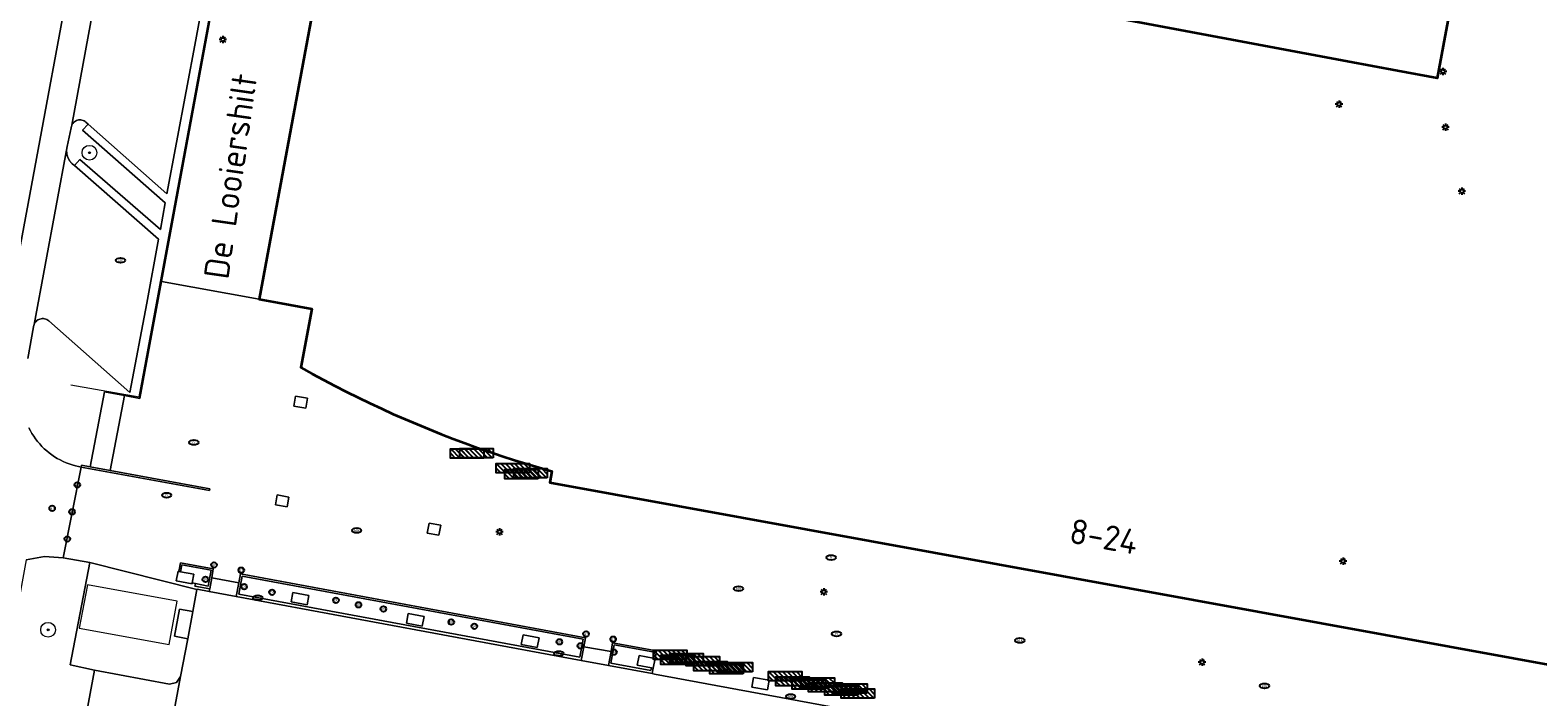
# Model space of a CAD drawing. Header units: metres. Extents: x 152610 to 160096, y 456114 to 462495.
# Tile 367 of 656: x 157664 to 157745, y 460088 to 460124. Entities that reach past the tile are written whole.
import ezdxf
from ezdxf.enums import TextEntityAlignment as Align

# ---------------------------------------------------------------- set-up
doc = ezdxf.new("R2010")
doc.units = ezdxf.units.M
doc.header["$LTSCALE"] = 0.5
doc.layers.get('0').update_dxf_attribs({"linetype": 'CONTINUOUS'})
for name, color, linetype, lineweight in [('B-PV-GR-BEPLANTING_CULTUUR_BODEMBEDEKKER-GV', 251, 'CONTINUOUS', 18), ('B-PV-GR-BOOM-S', 251, 'CONTINUOUS', 25), ('B-PV-GR-HAAG-GV', 251, 'CONTINUOUS', 13), ('B-PV-IE-MEUBILAIR-S', 251, 'CONTINUOUS', 25), ('B-PV-IE-MEUBILAIR_WEGMEUBILAIR-S', 251, 'CONTINUOUS', 25), ('B-PV-IE-TERREINAFSCHEIDING_KUNSTMATIG_HEKWERK-G', 251, 'IE-TERREINAFSCHEIDING_KUNSTMATIG-SO', 18), ('B-PV-IE-TERREINAFSCHEIDING_KUNSTMATIG_MUUR-G', 251, 'IE-TERREINAFSCHEIDING_KUNSTMATIG-SO', 18), ('B-PV-IE-TERREINAFSCHEIDING_KUNSTMATIG_MUUR-GV', 251, 'CONTINUOUS', 18), ('B-PV-OG-BEBOUWING-GV', 6, 'CONTINUOUS', 35), ('B-PV-OG-BEBOUWING-T18', 1, 'CONTINUOUS', 18), ('B-PV-OG-BEBOUWING_OVERBOUWING-GV', 251, 'CONTINUOUS', 18), ('B-PV-OG-TOPOGRAFIE-T18', 1, 'CONTINUOUS', 18), ('B-PV-VH-GESLOTENVERHARDING_BETON-GV', 251, 'CONTINUOUS', 18), ('B-PV-VH-ONVERHARD-GV', 251, 'CONTINUOUS', 18), ('B-PV-VH-OPENVERHARDING_BETONELEMENT-GV', 251, 'CONTINUOUS', 18), ('B-PV-VH-OPENVERHARDING_BETONSTRAATSTEEN-GV', 251, 'CONTINUOUS', 18), ('B-PV-VH-OPENVERHARDING_TEGEL-GV', 251, 'CONTINUOUS', 18)]:
    doc.layers.add(name, color=color, linetype=linetype, lineweight=lineweight)
doc.styles.add('NLCS-ISO', font='NLCS-ISO.ttf')
doc.styles.add('NLCS-ISO-M750-T18', font='NLCS-ISO.ttf', dxfattribs={"height": 1.35})
doc.linetypes.add('IE-TERREINAFSCHEIDING_KUNSTMATIG-SO', pattern='A,4,[82,NLCS.SHX,S=0.75,R=90,X=0,Y=0],4,-2', length=10)

# ---------------------------------------------------------------- blocks, each defined once
blk = doc.blocks.new('SIE-MEUBILAIR_PAAL_LICHTMAST-SO')
for points in [[(-0.62, 0), (-1, 0)], [(-0.71, 0.71), (-0.44, 0.44)], [(0, 1), (0, 0.62)], [(0.44, 0.44), (0.71, 0.71)], [(1, 0), (0.62, 0)], [(-0.71, -0.71), (-0.44, -0.44)], [(0, -0.62), (0, -1)], [(0.44, -0.44), (0.71, -0.71)]]:
    blk.add_lwpolyline(points)
blk.add_circle((0, 0), 0.5)
blk = doc.blocks.new('SIE-MEUBILAIR_PAAL_AFSLUITPAAL-SO')
blk.add_circle((0, 0), 0.75)
at = {"style": 'NLCS-ISO'}
blk.add_text('af', height=0.75, dxfattribs=at).set_placement((0, 0.05), align=Align.MIDDLE_CENTER)
blk = doc.blocks.new('SIE-MEUBILAIR_PAAL_POLLER-SO')
blk.add_circle((0, 0), 0.75)
at = {"style": 'NLCS-ISO'}
blk.add_text('pl', height=0.75, dxfattribs=at).set_placement((0, 0.13), align=Align.MIDDLE_CENTER)
blk = doc.blocks.new('SIE-MEUBILAIR_PUT_RIOOLPUT-SO')
blk.add_ellipse((0, 0), major_axis=(1.25, 0), ratio=0.54)
at = {"style": 'NLCS-ISO'}
blk.add_text('ri', height=0.75, dxfattribs=at).set_placement((-0.04, 0.07), align=Align.MIDDLE_CENTER)
blk = doc.blocks.new('SIE-MEUBILAIR_PUT_DRAINAGEPUT-SO')
blk.add_ellipse((0, 0), major_axis=(1.25, 0), ratio=0.54)
at = {"style": 'NLCS-ISO'}
blk.add_text('dr', height=0.75, dxfattribs=at).set_placement((0.03, 0), align=Align.MIDDLE_CENTER)
blk = doc.blocks.new('SIE-MEUBILAIR_PUT_KOLK-SO')
blk.add_ellipse((0, 0), major_axis=(1.25, 0), ratio=0.54)
at = {"style": 'NLCS-ISO'}
blk.add_text('klk', height=0.75, dxfattribs=at).set_placement((0.03, 0), align=Align.MIDDLE_CENTER)
blk = doc.blocks.new('SIE-WEG_FIETSREK-SO')
for p, q in [((-4.5, 1.25), (-2, -1.25)), ((-4.5, 0), (-3.25, -1.25)), ((-3.25, 1.25), (-0.75, -1.25)), ((-2, 1.25), (0.5, -1.25)), ((-0.75, 1.25), (1.75, -1.25)), ((0.5, 1.25), (3, -1.25)), ((1.76, 1.25), (4.26, -1.25)), ((3.01, 1.25), (4.5, -0.24)), ((4.26, 1.25), (4.5, 1.01))]:
    blk.add_line(p, q)
at = {"flags": 128}
blk.add_lwpolyline([(4.51, -1.25), (-4.51, -1.25), (-4.51, 1.25), (4.51, 1.25), (4.51, -1.25)], close=True, dxfattribs=at)
blk = doc.blocks.new('SGR-BOOM_GBKN-SO')
at = {"linetype": 'ByBlock', "lineweight": 18}
h = blk.add_hatch(color=0, dxfattribs=at)
h.dxf.hatch_style = 1
edge = h.paths.add_edge_path()
edge.add_arc((0, 0), 0.25, 0, 360)
at = {"color": 0, "linetype": 'ByBlock', "lineweight": 18}
for radius in [2, 0.25]:
    blk.add_circle((0, 0), radius, dxfattribs=at)
at = {"color": 0, "linetype": 'ByBlock', "lineweight": 18, "style": 'NLCS-ISO'}
blk.add_attdef('SOORT', (2.5, 0), '', height=1.5, dxfattribs=at)

msp = doc.modelspace()

# ---------------------------------------------------------------- linework, layer by layer
at = {"layer": 'B-PV-GR-BEPLANTING_CULTUUR_BODEMBEDEKKER-GV', "flags": 128}
msp.add_lwpolyline([(157666.279, 460118.892), (157666.217, 460118.894), (157666.155, 460118.889), (157666.095, 460118.876), (157666.037, 460118.856), (157665.982, 460118.827), (157665.931, 460118.792), (157665.885, 460118.751), (157665.845, 460118.704), (157665.811, 460118.653), (157665.784, 460118.597), (157665.764, 460118.538), (157665.753, 460118.478), (157665.751, 460118.462), (157665.538, 460117.461), (157665.508, 460117.227), (157665.508, 460117.21), (157665.509, 460117.193), (157665.509, 460117.176), (157665.51, 460117.159), (157665.512, 460117.142), (157665.513, 460117.126), (157665.515, 460117.109), (157665.517, 460117.092), (157665.52, 460117.075), (157665.522, 460117.059), (157665.525, 460117.042), (157665.529, 460117.025), (157665.532, 460117.009), (157665.536, 460116.993), (157665.54, 460116.976), (157665.545, 460116.96), (157665.547, 460116.952), (157665.549, 460116.944), (157665.554, 460116.928), (157665.56, 460116.911), (157665.565, 460116.896), (157665.571, 460116.88), (157665.578, 460116.864), (157665.584, 460116.848), (157665.591, 460116.833), (157665.598, 460116.817), (157665.605, 460116.802), (157665.612, 460116.787), (157665.62, 460116.772), (157665.628, 460116.757), (157665.636, 460116.742), (157665.645, 460116.728), (157665.654, 460116.713), (157665.663, 460116.699), (157665.672, 460116.685), (157665.682, 460116.671), (157665.691, 460116.657), (157665.701, 460116.644), (157665.712, 460116.63), (157665.722, 460116.617), (157665.733, 460116.604), (157665.744, 460116.591), (157665.755, 460116.578), (157665.766, 460116.566), (157665.778, 460116.554), (157665.79, 460116.541), (157665.802, 460116.53), (157665.814, 460116.518), (157665.927, 460116.419), (157666.223, 460116.758), (157670.593, 460112.967), (157670.846, 460114.41), (157666.369, 460118.327), (157666.667, 460118.664), (157666.554, 460118.764), (157666.506, 460118.804), (157666.454, 460118.836), (157666.398, 460118.862), (157666.339, 460118.881)], close=True, dxfattribs=at)
msp.add_lwpolyline([(157663.771, 460071.666), (157667.019, 460089.133), (157665.703, 460089.422), (157666.769, 460094.959), (157665.313, 460095.207), (157664.31, 460095.283), (157663.321, 460095.101), (157660.402, 460079.105)], dxfattribs=at)
at = {"layer": 'B-PV-GR-HAAG-GV', "flags": 128}
for points in [[(157672.476, 460093.826), (157673.168, 460093.689), (157673.323, 460094.545), (157671.738, 460094.832), (157671.672, 460094.466), (157672.392, 460094.333), (157672.304, 460093.857)], [(157674.997, 460094.231), (157674.82, 460093.247), (157693.279, 460089.836), (157693.454, 460090.81)], [(157677.751, 460093.348), (157678.614, 460093.186), (157678.517, 460092.665), (157677.654, 460092.827)], [(157683.983, 460092.197), (157684.842, 460092.038), (157684.746, 460091.517), (157683.887, 460091.676)], [(157690.201, 460091.05), (157691.064, 460090.887), (157690.966, 460090.367), (157690.103, 460090.53)], [(157697.141, 460089.259), (157696.379, 460089.407), (157696.473, 460089.928), (157697.243, 460089.788), (157697.305, 460090.111), (157695.121, 460090.506), (157694.943, 460089.524), (157697.115, 460089.119)]]:
    msp.add_lwpolyline(points, close=True, dxfattribs=at)
at = {"layer": 'B-PV-IE-TERREINAFSCHEIDING_KUNSTMATIG_HEKWERK-G', "flags": 128}
msp.add_lwpolyline([(157665.741, 460104.569), (157669.442, 460103.914), (157674.796, 460132.861), (157671.651, 460135.627)], dxfattribs=at)
at = {"layer": 'B-PV-IE-TERREINAFSCHEIDING_KUNSTMATIG_MUUR-G', "flags": 128}
msp.add_lwpolyline([(157665.741, 460104.569), (157669.442, 460103.914), (157674.796, 460132.861), (157671.651, 460135.627)], dxfattribs=at)
at = {"layer": 'B-PV-IE-TERREINAFSCHEIDING_KUNSTMATIG_MUUR-GV', "flags": 128}
for points in [[(157678.538, 460103.841), (157677.897, 460103.952), (157677.805, 460103.42), (157678.446, 460103.309)], [(157666.776, 460100.136), (157666.314, 460100.221), (157666.296, 460100.122), (157673.233, 460098.851), (157673.251, 460098.95), (157667.858, 460099.938)], [(157677.535, 460098.499), (157676.895, 460098.613), (157676.8, 460098.078), (157677.44, 460097.964)], [(157685.75, 460096.976), (157685.123, 460097.094), (157685.021, 460096.554), (157685.648, 460096.436)], [(157671.534, 460094.492), (157671.438, 460093.971), (157672.296, 460093.812), (157672.304, 460093.857), (157672.392, 460094.333), (157671.672, 460094.466), (157671.58, 460094.484)], [(157678.614, 460093.186), (157677.751, 460093.348), (157677.654, 460092.827), (157678.517, 460092.665)], [(157684.842, 460092.038), (157683.983, 460092.197), (157683.887, 460091.676), (157684.746, 460091.517)], [(157691.064, 460090.887), (157690.201, 460091.05), (157690.103, 460090.53), (157690.966, 460090.367)], [(157697.341, 460089.771), (157697.243, 460089.788), (157696.473, 460089.928), (157696.379, 460089.407), (157697.141, 460089.259), (157697.233, 460089.241)], [(157703.517, 460088.592), (157702.663, 460088.745), (157702.569, 460088.223), (157703.423, 460088.07)]]:
    msp.add_lwpolyline(points, close=True, dxfattribs=at)
at = {"layer": 'B-PV-OG-BEBOUWING-GV', "flags": 128}
for points in [[(157744.63, 460147.75), (157739.977, 460122.899), (157739.649, 460121.146), (157737.496, 460121.549), (157734.805, 460122.053), (157721.224, 460124.596)], [(157681.941, 460141.662), (157675.925, 460109.206), (157676.908, 460109.024), (157678.777, 460108.677), (157678.171, 460105.508), (157678.784, 460105.168), (157679.401, 460104.836), (157680.022, 460104.51), (157680.647, 460104.192), (157681.275, 460103.88), (157681.906, 460103.576), (157682.541, 460103.279), (157683.18, 460102.989), (157683.821, 460102.707), (157684.466, 460102.432), (157685.114, 460102.164), (157685.765, 460101.904), (157686.419, 460101.651), (157687.076, 460101.406), (157687.735, 460101.168), (157688.397, 460100.938), (157689.062, 460100.715), (157689.729, 460100.5), (157690.399, 460100.292), (157691.071, 460100.092), (157691.745, 460099.9), (157691.76, 460099.896), (157691.649, 460099.286), (157750.695, 460088.534)]]:
    msp.add_lwpolyline(points, dxfattribs=at)
at = {"layer": 'B-PV-OG-BEBOUWING_OVERBOUWING-GV', "flags": 128}
msp.add_lwpolyline([(157671.497, 460092.863), (157666.637, 460093.753), (157666.194, 460091.41), (157671.054, 460090.52)], close=True, dxfattribs=at)
at = {"layer": 'B-PV-VH-GESLOTENVERHARDING_BETON-GV', "flags": 128}
for points in [[(157672.451, 460093.688), (157673.249, 460093.543), (157673.356, 460094.133), (157673.444, 460094.619), (157671.665, 460094.953), (157671.58, 460094.484), (157671.672, 460094.466), (157671.738, 460094.832), (157673.323, 460094.545), (157673.168, 460093.689), (157672.476, 460093.826)], [(157693.344, 460089.663), (157693.479, 460090.41), (157693.578, 460090.893), (157674.913, 460094.353), (157674.823, 460093.856), (157674.689, 460093.118)], [(157674.82, 460093.247), (157674.997, 460094.231), (157693.454, 460090.81), (157693.279, 460089.836)], [(157697.341, 460089.771), (157697.416, 460090.187), (157695.045, 460090.616), (157694.96, 460090.142), (157694.824, 460089.389), (157697.175, 460088.953), (157697.233, 460089.241), (157697.141, 460089.259), (157697.115, 460089.119), (157694.943, 460089.524), (157695.121, 460090.506), (157697.305, 460090.111), (157697.243, 460089.788)]]:
    msp.add_lwpolyline(points, close=True, dxfattribs=at)
at = {"layer": 'B-PV-VH-ONVERHARD-GV', "flags": 128}
for points in [[(157672.476, 460093.826), (157673.168, 460093.689), (157673.323, 460094.545), (157671.738, 460094.832), (157671.672, 460094.466), (157672.392, 460094.333), (157672.304, 460093.857)], [(157674.997, 460094.231), (157674.82, 460093.247), (157693.279, 460089.836), (157693.454, 460090.81)], [(157677.751, 460093.348), (157678.614, 460093.186), (157678.517, 460092.665), (157677.654, 460092.827)], [(157683.983, 460092.197), (157684.842, 460092.038), (157684.746, 460091.517), (157683.887, 460091.676)], [(157690.201, 460091.05), (157691.064, 460090.887), (157690.966, 460090.367), (157690.103, 460090.53)], [(157697.141, 460089.259), (157696.379, 460089.407), (157696.473, 460089.928), (157697.243, 460089.788), (157697.305, 460090.111), (157695.121, 460090.506), (157694.943, 460089.524), (157697.115, 460089.119)]]:
    msp.add_lwpolyline(points, close=True, dxfattribs=at)
at = {"layer": 'B-PV-VH-OPENVERHARDING_BETONELEMENT-GV', "flags": 128}
for points in [[(157674.689, 460093.118), (157674.823, 460093.856), (157673.356, 460094.133), (157673.249, 460093.543), (157673.221, 460093.39)], [(157672.336, 460092.311), (157671.616, 460092.441), (157671.351, 460090.972), (157672.06, 460090.844)], [(157693.344, 460089.663), (157694.824, 460089.389), (157694.96, 460090.142), (157693.479, 460090.41)]]:
    msp.add_lwpolyline(points, close=True, dxfattribs=at)
at = {"layer": 'B-PV-VH-OPENVERHARDING_BETONSTRAATSTEEN-GV', "flags": 128}
for points in [[(157672.236, 460161.97), (157669.528, 460162.435), (157668.133, 460154.565), (157667.385, 460150.6), (157666.298, 460144.641), (157665.256, 460138.91), (157664.01, 460132.453), (157662.469, 460124.047), (157660.928, 460115.869), (157659.433, 460107.849), (157657.779, 460099.149), (157656.495, 460092.077), (157659.245, 460091.608), (157662.65, 460110.182), (157666.774, 460132.475), (157670.761, 460153.862), (157671.894, 460160.07)], [(157665.508, 460117.227), (157665.538, 460117.461), (157663.751, 460107.837), (157663.779, 460107.894), (157663.813, 460107.947), (157663.854, 460107.995), (157663.901, 460108.037), (157663.953, 460108.074), (157664.008, 460108.103), (157664.067, 460108.125), (157664.129, 460108.139), (157664.192, 460108.146), (157664.255, 460108.145), (157664.317, 460108.135), (157664.378, 460108.118), (157664.436, 460108.093), (157664.49, 460108.062), (157664.54, 460108.023), (157668.929, 460104.153), (157669.855, 460108.99), (157670.486, 460112.445), (157665.927, 460116.419), (157665.814, 460116.518), (157665.802, 460116.53), (157665.79, 460116.541), (157665.778, 460116.554), (157665.766, 460116.566), (157665.755, 460116.578), (157665.744, 460116.591), (157665.733, 460116.604), (157665.722, 460116.617), (157665.712, 460116.63), (157665.701, 460116.644), (157665.691, 460116.657), (157665.682, 460116.671), (157665.672, 460116.685), (157665.663, 460116.699), (157665.654, 460116.713), (157665.645, 460116.728), (157665.636, 460116.742), (157665.628, 460116.757), (157665.62, 460116.772), (157665.612, 460116.787), (157665.605, 460116.802), (157665.598, 460116.817), (157665.591, 460116.833), (157665.584, 460116.848), (157665.578, 460116.864), (157665.571, 460116.88), (157665.565, 460116.896), (157665.56, 460116.911), (157665.554, 460116.928), (157665.549, 460116.944), (157665.547, 460116.952), (157665.545, 460116.96), (157665.54, 460116.976), (157665.536, 460116.993), (157665.532, 460117.009), (157665.529, 460117.025), (157665.525, 460117.042), (157665.522, 460117.059), (157665.52, 460117.075), (157665.517, 460117.092), (157665.515, 460117.109), (157665.513, 460117.126), (157665.512, 460117.142), (157665.51, 460117.159), (157665.509, 460117.176), (157665.509, 460117.193), (157665.508, 460117.21)], [(157668.634, 460103.983), (157667.552, 460104.184), (157666.776, 460100.136), (157667.858, 460099.938)], [(157677.897, 460103.952), (157678.538, 460103.841), (157678.446, 460103.309), (157677.805, 460103.42)], [(157676.895, 460098.613), (157677.535, 460098.499), (157677.44, 460097.964), (157676.8, 460098.078)], [(157685.123, 460097.094), (157685.75, 460096.976), (157685.648, 460096.436), (157685.021, 460096.554)], [(157671.065, 460088.391), (157667.019, 460089.133), (157663.771, 460071.666), (157668.242, 460070.876), (157668.996, 460074.478), (157671.673, 460088.794), (157671.444, 460088.479)], [(157702.663, 460088.745), (157703.517, 460088.592), (157703.423, 460088.07), (157702.569, 460088.223)]]:
    msp.add_lwpolyline(points, close=True, dxfattribs=at)
for points in [[(157674.849, 460132.883), (157670.641, 460110.155), (157675.925, 460109.206), (157681.941, 460141.662)], [(157669.194, 460137.153), (157665.784, 460118.597), (157665.811, 460118.653), (157665.845, 460118.704), (157665.885, 460118.751), (157665.931, 460118.792), (157665.982, 460118.827), (157666.037, 460118.856), (157666.095, 460118.876), (157666.155, 460118.889), (157666.217, 460118.894), (157666.279, 460118.892), (157666.339, 460118.881), (157666.398, 460118.862), (157666.454, 460118.836), (157666.506, 460118.804), (157666.554, 460118.764), (157666.667, 460118.664), (157670.938, 460114.901), (157672.5, 460123.223), (157674.134, 460132.151)], [(157750.695, 460088.534), (157691.649, 460099.286), (157691.76, 460099.896), (157691.745, 460099.9), (157691.071, 460100.092), (157690.399, 460100.292), (157689.729, 460100.5), (157689.062, 460100.715), (157688.397, 460100.938), (157687.735, 460101.168), (157687.076, 460101.406), (157686.419, 460101.651), (157685.765, 460101.904), (157685.114, 460102.164), (157684.466, 460102.432), (157683.821, 460102.707), (157683.18, 460102.989), (157682.541, 460103.279), (157681.906, 460103.576), (157681.275, 460103.88), (157680.647, 460104.192), (157680.022, 460104.51), (157679.401, 460104.836), (157678.784, 460105.168), (157678.171, 460105.508), (157678.777, 460108.677), (157676.908, 460109.024), (157675.925, 460109.206), (157670.641, 460110.155), (157669.469, 460103.828), (157668.634, 460103.983), (157667.858, 460099.938), (157673.251, 460098.95), (157673.233, 460098.851), (157666.296, 460100.122), (157665.313, 460095.207), (157666.769, 460094.959), (157672.561, 460093.501), (157672.563, 460093.512), (157673.221, 460093.39), (157673.249, 460093.543), (157672.451, 460093.688), (157672.476, 460093.826), (157672.304, 460093.857), (157672.296, 460093.812), (157671.438, 460093.971), (157671.534, 460094.492), (157671.58, 460094.484), (157671.665, 460094.953), (157673.444, 460094.619), (157673.356, 460094.133), (157674.823, 460093.856), (157674.913, 460094.353), (157693.578, 460090.893), (157693.479, 460090.41), (157694.96, 460090.142), (157695.045, 460090.616), (157697.416, 460090.187), (157697.341, 460089.771), (157697.233, 460089.241), (157697.175, 460088.953), (157697.308, 460088.929), (157710.287, 460086.521)], [(157663.321, 460095.101), (157664.31, 460095.283), (157665.313, 460095.207), (157666.296, 460100.122), (157666.153, 460100.15), (157665.981, 460100.19), (157665.812, 460100.238), (157665.644, 460100.294), (157665.48, 460100.357), (157665.318, 460100.428), (157665.16, 460100.506), (157665.005, 460100.591), (157664.855, 460100.683), (157664.709, 460100.782), (157664.567, 460100.887), (157664.431, 460100.998), (157664.299, 460101.116), (157664.173, 460101.239), (157664.053, 460101.369), (157663.939, 460101.503), (157663.831, 460101.642), (157663.729, 460101.786), (157663.635, 460101.935), (157663.546, 460102.088), (157663.465, 460102.244)], [(157710.287, 460086.521), (157697.308, 460088.929), (157697.175, 460088.953), (157694.824, 460089.389), (157693.344, 460089.663), (157674.689, 460093.118), (157673.221, 460093.39), (157672.563, 460093.512), (157672.561, 460093.501), (157672.336, 460092.311), (157672.06, 460090.844), (157671.673, 460088.794), (157668.996, 460074.478)]]:
    msp.add_lwpolyline(points, dxfattribs=at)
at = {"layer": 'B-PV-VH-OPENVERHARDING_TEGEL-GV', "flags": 128}
for points in [[(157663.414, 460105.996), (157663.718, 460107.71), (157663.719, 460107.716), (157663.731, 460107.778), (157663.751, 460107.837), (157665.538, 460117.461), (157665.751, 460118.462), (157665.753, 460118.478), (157665.764, 460118.538), (157665.784, 460118.597), (157669.194, 460137.153), (157669.257, 460137.586), (157673.553, 460160.628), (157673.588, 460160.906), (157673.631, 460161.183), (157673.682, 460161.458), (157673.739, 460161.723), (157672.236, 460161.97), (157671.894, 460160.07), (157670.761, 460153.862), (157666.774, 460132.475), (157662.65, 460110.182)], [(157721.224, 460124.596), (157734.805, 460122.053), (157737.496, 460121.549), (157739.649, 460121.146), (157739.977, 460122.899), (157744.63, 460147.75)], [(157663.465, 460102.244), (157663.546, 460102.088), (157663.635, 460101.935), (157663.729, 460101.786), (157663.831, 460101.642), (157663.939, 460101.503), (157664.053, 460101.369), (157664.173, 460101.239), (157664.299, 460101.116), (157664.431, 460100.998), (157664.567, 460100.887), (157664.709, 460100.782), (157664.855, 460100.683), (157665.005, 460100.591), (157665.16, 460100.506), (157665.318, 460100.428), (157665.48, 460100.357), (157665.644, 460100.294), (157665.812, 460100.238), (157665.981, 460100.19), (157666.153, 460100.15), (157666.296, 460100.122), (157666.314, 460100.221), (157666.776, 460100.136), (157667.552, 460104.184), (157668.634, 460103.983), (157669.469, 460103.828), (157670.641, 460110.155), (157674.849, 460132.883)], [(157674.134, 460132.151), (157672.5, 460123.223), (157670.938, 460114.901), (157666.667, 460118.664), (157666.369, 460118.327), (157670.846, 460114.41), (157670.593, 460112.967), (157666.223, 460116.758), (157665.927, 460116.419), (157670.486, 460112.445), (157669.855, 460108.99), (157668.929, 460104.153), (157664.54, 460108.023), (157664.49, 460108.062), (157664.436, 460108.093), (157664.378, 460108.118), (157664.317, 460108.135), (157664.255, 460108.145), (157664.192, 460108.146), (157664.129, 460108.139), (157664.067, 460108.125), (157664.008, 460108.103), (157663.953, 460108.074), (157663.901, 460108.037), (157663.854, 460107.995), (157663.813, 460107.947), (157663.779, 460107.894), (157663.751, 460107.837), (157663.731, 460107.778), (157663.719, 460107.716), (157663.718, 460107.71), (157663.414, 460105.996)]]:
    msp.add_lwpolyline(points, dxfattribs=at)
msp.add_lwpolyline([(157671.673, 460088.794), (157672.06, 460090.844), (157671.351, 460090.972), (157671.616, 460092.441), (157672.336, 460092.311), (157672.561, 460093.501), (157666.769, 460094.959), (157665.703, 460089.422), (157667.019, 460089.133), (157671.065, 460088.391), (157671.444, 460088.479)], close=True, dxfattribs=at)

# ---------------------------------------------------------------- block references
at = {"layer": 'B-PV-GR-BOOM-S', "xscale": 0.2, "yscale": 0.2, "zscale": 0.2}
for p in [(157666.744, 460117.115), (157664.506, 460091.324)]:
    msp.add_blockref('SGR-BOOM_GBKN-SO', p, dxfattribs=at)
at = {"layer": 'B-PV-IE-MEUBILAIR-S', "xscale": 0.2, "yscale": 0.2, "zscale": 0.2}
for name, p in [('SIE-MEUBILAIR_PAAL_LICHTMAST-SO', (157673.963, 460123.235)), ('SIE-MEUBILAIR_PAAL_LICHTMAST-SO', (157739.963, 460121.508)), ('SIE-MEUBILAIR_PAAL_LICHTMAST-SO', (157734.338, 460119.744)), ('SIE-MEUBILAIR_PAAL_LICHTMAST-SO', (157740.093, 460118.495)), ('SIE-MEUBILAIR_PAAL_LICHTMAST-SO', (157740.986, 460115.033)), ('SIE-MEUBILAIR_PUT_DRAINAGEPUT-SO', (157668.422, 460111.298)), ('SIE-MEUBILAIR_PUT_RIOOLPUT-SO', (157672.392, 460101.455)), ('SIE-MEUBILAIR_PAAL_AFSLUITPAAL-SO', (157666.088, 460099.157)), ('SIE-MEUBILAIR_PAAL_AFSLUITPAAL-SO', (157664.725, 460097.892)), ('SIE-MEUBILAIR_PUT_RIOOLPUT-SO', (157670.917, 460098.601)), ('SIE-MEUBILAIR_PAAL_AFSLUITPAAL-SO', (157665.805, 460097.704)), ('SIE-MEUBILAIR_PUT_KOLK-SO', (157681.202, 460096.698)), ('SIE-MEUBILAIR_PAAL_LICHTMAST-SO', (157688.93, 460096.624)), ('SIE-MEUBILAIR_PAAL_AFSLUITPAAL-SO', (157665.546, 460096.234)), ('SIE-MEUBILAIR_PAAL_AFSLUITPAAL-SO', (157673.481, 460094.827)), ('SIE-MEUBILAIR_PUT_RIOOLPUT-SO', (157706.864, 460095.227)), ('SIE-MEUBILAIR_PAAL_LICHTMAST-SO', (157734.554, 460095.037)), ('SIE-MEUBILAIR_PAAL_POLLER-SO', (157673.018, 460094.051)), ('SIE-MEUBILAIR_PAAL_AFSLUITPAAL-SO', (157674.954, 460094.549)), ('SIE-MEUBILAIR_PAAL_POLLER-SO', (157675.109, 460093.655)), ('SIE-MEUBILAIR_PUT_KOLK-SO', (157675.848, 460093.055)), ('SIE-MEUBILAIR_PAAL_POLLER-SO', (157676.619, 460093.352)), ('SIE-MEUBILAIR_PUT_KOLK-SO', (157701.858, 460093.546)), ('SIE-MEUBILAIR_PAAL_LICHTMAST-SO', (157706.465, 460093.37)), ('SIE-MEUBILAIR_PAAL_POLLER-SO', (157680.076, 460092.918)), ('SIE-MEUBILAIR_PAAL_POLLER-SO', (157681.298, 460092.673)), ('SIE-MEUBILAIR_PAAL_POLLER-SO', (157682.644, 460092.453)), ('SIE-MEUBILAIR_PAAL_POLLER-SO', (157686.314, 460091.741)), ('SIE-MEUBILAIR_PAAL_POLLER-SO', (157687.563, 460091.515)), ('SIE-MEUBILAIR_PAAL_POLLER-SO', (157692.164, 460090.671)), ('SIE-MEUBILAIR_PAAL_AFSLUITPAAL-SO', (157693.609, 460091.097)), ('SIE-MEUBILAIR_PAAL_AFSLUITPAAL-SO', (157695.076, 460090.82)), ('SIE-MEUBILAIR_PUT_RIOOLPUT-SO', (157707.157, 460091.104)), ('SIE-MEUBILAIR_PUT_KOLK-SO', (157717.077, 460090.749)), ('SIE-MEUBILAIR_PUT_KOLK-SO', (157692.133, 460090.038)), ('SIE-MEUBILAIR_PAAL_POLLER-SO', (157693.296, 460090.455)), ('SIE-MEUBILAIR_PAAL_POLLER-SO', (157695.121, 460090.112)), ('SIE-MEUBILAIR_PAAL_LICHTMAST-SO', (157726.928, 460089.568)), ('SIE-MEUBILAIR_PUT_KOLK-SO', (157730.307, 460088.288)), ('SIE-MEUBILAIR_PUT_KOLK-SO', (157704.679, 460087.715))]:
    msp.add_blockref(name, p, dxfattribs=at)
at = {"layer": 'B-PV-IE-MEUBILAIR_WEGMEUBILAIR-S', "xscale": 0.2, "yscale": 0.2, "zscale": 0.2}
for p in [(157687.184, 460100.86), (157687.674, 460100.87), (157689.644, 460100.062), (157690.111, 460099.74), (157690.609, 460099.787), (157698.161, 460089.967), (157698.554, 460089.694), (157699.041, 460089.801), (157699.932, 460089.63), (157700.335, 460089.361), (157701.213, 460089.195), (157701.702, 460089.304), (157704.382, 460088.814), (157704.779, 460088.536), (157705.664, 460088.373), (157706.143, 460088.48), (157706.551, 460088.212), (157707.429, 460088.042), (157707.92, 460088.152), (157708.317, 460087.875)]:
    msp.add_blockref('SIE-WEG_FIETSREK-SO', p, dxfattribs=at)

# ---------------------------------------------------------------- texts
at = {"layer": 'B-PV-OG-BEBOUWING-T18', "style": 'NLCS-ISO-M750-T18'}
msp.add_text('8-24', height=1.35, rotation=349.7, dxfattribs=at).set_placement((157721.62, 460096.37), align=Align.MIDDLE)
at = {"layer": 'B-PV-OG-TOPOGRAFIE-T18', "style": 'NLCS-ISO-M750-T18'}
msp.add_text('De Looiershilt', height=1.35, rotation=81.9, dxfattribs=at).set_placement((157674.371, 460115.849), align=Align.MIDDLE)

doc.saveas('drawing.dxf')
